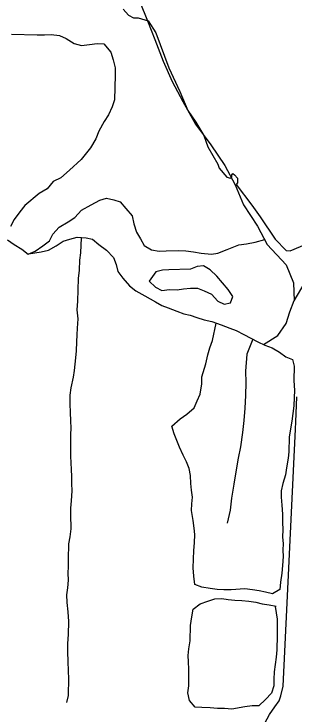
# Model space of a CAD drawing. Extents: x 1588073 to 2013523, y 1090242 to 1357120.
# Drawn here: x 1840066 to 1841633, y 1249361 to 1253269 of the extents above; entities that cross this region are included whole.
import ezdxf

# ---------------------------------------------------------------- set-up
doc = ezdxf.new("R2010")
doc.units = 0
for name, color, linetype in [('GM_X_County', 7, 'Continuous'), ('GM_X_Major_Lake', 7, 'Continuous'), ('GM_X_Minor_River', 7, 'Continuous'), ('GM_X_Township', 7, 'Continuous'), ('GM_X_Township_Road', 7, 'Continuous')]:
    doc.layers.add(name, color=color, linetype=linetype)

msp = doc.modelspace()

# ---------------------------------------------------------------- linework, layer by layer
at = {"layer": 'GM_X_County'}
msp.add_lwpolyline([(1840675.2, 1253296.8), (1840704.5, 1253262.1), (1840732.7, 1253247), (1840757.6, 1253247), (1840812.9, 1253230.7), (1840857.4, 1253163.5), (1840928.9, 1252968.3), (1840989.7, 1252837.1), (1841035.2, 1252729.7), (1841079.7, 1252664.7), (1841125.2, 1252590.9), (1841145.8, 1252528), (1841202.2, 1252431.5), (1841209.8, 1252408.7), (1841253.2, 1252357.8), (1841273.8, 1252353.4), (1841281.3, 1252361), (1841281.3, 1252370.8), (1841285.7, 1252378.4), (1841295.4, 1252371.9), (1841312.8, 1252353.4), (1841312.8, 1252327.4), (1841304.1, 1252317.7), (1841392, 1252201.6), (1841438.6, 1252136.6), (1841522.1, 1252013), (1841583.9, 1251947.9), (1841606.7, 1251946.8), (1841698.8, 1251986.9)], dxfattribs=at)
at = {"layer": 'GM_X_Major_Lake'}
msp.add_lwpolyline([(1840767.2, 1253338.1), (1840809.3, 1253231.9), (1840851.3, 1253127.6), (1840897.4, 1253005.3), (1840947.4, 1252893), (1841007.5, 1252780.7), (1841077.5, 1252654.4), (1841163.6, 1252538.1), (1841241.7, 1252423.8), (1841299.8, 1252315.5), (1841345.8, 1252203.2), (1841423.9, 1252084.9), (1841478, 1251982.6), (1841584.1, 1251868.4), (1841624.1, 1251768.1), (1841628.1, 1251667.8), (1841690.1, 1251772.1)], dxfattribs=at)
at = {"layer": 'GM_X_Minor_River'}
for points in [[(1840051.3, 1253156.9), (1840195.5, 1253152.7), (1840235.6, 1253153.6), (1840273.7, 1253154.5), (1840319.7, 1253149.1), (1840357.3, 1253132), (1840400.6, 1253104.7), (1840442.4, 1253093.4), (1840486.7, 1253098.2), (1840528.9, 1253105), (1840566.9, 1253101.9), (1840605.8, 1253056.6), (1840618.6, 1253014.1), (1840629.3, 1252969.6), (1840630.1, 1252927.5), (1840626.2, 1252789.2), (1840613.1, 1252751.4), (1840591.8, 1252705.9), (1840568.6, 1252668.5), (1840539.1, 1252615.1), (1840521.8, 1252571.5), (1840492.3, 1252522.2), (1840440.3, 1252457.5), (1840374.5, 1252397.2), (1840327.1, 1252354.4), (1840284.4, 1252333.6), (1840251.2, 1252292.4), (1840206.4, 1252267.6), (1840126.3, 1252199.7), (1840097.2, 1252164.4), (1840065.9, 1252121.2), (1840046.8, 1252083.6)], [(1840028.6, 1252007.9), (1840066, 1251982.8), (1840109.3, 1251955.4), (1840144.6, 1251928.3), (1840183.2, 1251945.3), (1840226.1, 1251974.1), (1840263, 1252003.2), (1840282.1, 1252040.7), (1840317.3, 1252079.8), (1840368.2, 1252108.5), (1840405, 1252133.5), (1840442.3, 1252174.6), (1840495.2, 1252203.1), (1840544.1, 1252229.8), (1840580.5, 1252240.8), (1840622.3, 1252231.5), (1840658.1, 1252220.5), (1840689.1, 1252183.5), (1840724, 1252142.3), (1840734.8, 1252097.9), (1840749.5, 1252051.3), (1840770.5, 1252014.6), (1840791.5, 1251975.9), (1840832.9, 1251952.6), (1840874.8, 1251945.4), (1840914.9, 1251946.2), (1840985.1, 1251948.2), (1841023.2, 1251947.1), (1841067.2, 1251941.8), (1841109.1, 1251934.6), (1841167, 1251928.9), (1841203.3, 1251933.9), (1841254, 1251954.5), (1841318.9, 1251980.7), (1841363.1, 1251985.5), (1841411.5, 1251996.1), (1841463.7, 1252009.6)], [(1840146.7, 1251929.3), (1840217.2, 1251942.3), (1840257.5, 1251951.2), (1840300.3, 1251974), (1840339.1, 1252001), (1840377.5, 1252011.9), (1840417.9, 1252022.8), (1840467.9, 1252019.3), (1840503.8, 1252012.3), (1840539.1, 1251983.2), (1840582.2, 1251949.8), (1840621.2, 1251910.6), (1840636.1, 1251870), (1840645, 1251831.6), (1840672, 1251794.8), (1840708.9, 1251751.6), (1840744.2, 1251724.5), (1840795.5, 1251694.9), (1840854.7, 1251663.1), (1840890.2, 1251642), (1840925.9, 1251628.9), (1840973.5, 1251609.5), (1841013.2, 1251594.3), (1841049, 1251587.3), (1841084.8, 1251574.2), (1841126.5, 1251560.9), (1841168.3, 1251551.7), (1841221.9, 1251534.1), (1841269.5, 1251514.7), (1841305.2, 1251501.6), (1841346.7, 1251480.4), (1841425.7, 1251438), (1841465.3, 1251420.8), (1841505, 1251405.6), (1841546.3, 1251380.3), (1841581.7, 1251355.2), (1841619.4, 1251340.1), (1841628.4, 1251303.7), (1841626.1, 1251223.5), (1841630.5, 1251167.2), (1841627.3, 1251127.2), (1841626, 1251081.1), (1841620.8, 1251039.1), (1841615.5, 1250995.1), (1841608.3, 1250953.2), (1841601, 1250907.3), (1841598.7, 1250825.1), (1841595.6, 1250789.1), (1841586.1, 1250735.2), (1841579, 1250697.2), (1841565.6, 1250647.5), (1841556.4, 1250607.6), (1841555.4, 1250571.5), (1841560.1, 1250527.3), (1841562.7, 1250477), (1841563.4, 1250430.9), (1841564.3, 1250390.7), (1841563.1, 1250348.6), (1841566, 1250312.4), (1841565, 1250276.3), (1841566, 1250240.2), (1841562.6, 1250190.1), (1841559.4, 1250148.1), (1841551.9, 1250096.2), (1841548.7, 1250056.1), (1841507.9, 1250031.2), (1841468.1, 1250040.4), (1841432.2, 1250049.4), (1841396.3, 1250054.5), (1841352.3, 1250059.8), (1841276, 1250053.9), (1841235.9, 1250055.1), (1841197.9, 1250056.2), (1841159.9, 1250061.3), (1841114, 1250068.6), (1841074.4, 1250083.8), (1841067.7, 1250130.2), (1841065, 1250176.4), (1841067.8, 1250274.6), (1841073, 1250316.6), (1841074.3, 1250362.7), (1841071.3, 1250398.9), (1841064.5, 1250441.2), (1841056.1, 1250497.7), (1841057.1, 1250533.8), (1841060.2, 1250571.8), (1841055.3, 1250610), (1841052.4, 1250648.2), (1841049.6, 1250692.4), (1841042.7, 1250730.8), (1841027.7, 1250769.3), (1841008.7, 1250806), (1840988, 1250850.7), (1840973, 1250887.3), (1840958, 1250925.8), (1840945.2, 1250968.3), (1840992.5, 1251009.1), (1841029.3, 1251034.1), (1841070.4, 1251071), (1841087.5, 1251108.7), (1841104.6, 1251146.3)], [(1840440.3, 1252019.1), (1840435.5, 1251936), (1840430.3, 1251894), (1840428.8, 1251839.9), (1840423.4, 1251791.9), (1840419.8, 1251665.6), (1840416.4, 1251617.6), (1840421, 1251567.3), (1840417.5, 1251515.2), (1840416.4, 1251477.1), (1840413.3, 1251439.1), (1840411.9, 1251389), (1840408.7, 1251348.9), (1840400.7, 1251278.9), (1840395.6, 1251241), (1840381.9, 1251181.2), (1840376.8, 1251141.2), (1840377.3, 1251091), (1840378.1, 1251046.9), (1840380.7, 1250996.6), (1840381.6, 1250958.5), (1840380.5, 1250920.4), (1840381.4, 1250880.2), (1840380.2, 1250840.1), (1840381.1, 1250800), (1840382.1, 1250763.9), (1840385, 1250725.7), (1840385.9, 1250687.5), (1840386.8, 1250647.4), (1840387.6, 1250607.2), (1840384, 1250551.1), (1840380.9, 1250511.1), (1840379.8, 1250475), (1840381.6, 1250394.7), (1840376.3, 1250350.7), (1840369.2, 1250310.8), (1840366.7, 1250224.6), (1840367.6, 1250184.5), (1840366.5, 1250146.4), (1840367.4, 1250108.2), (1840364.2, 1250066.2), (1840359, 1250026.2), (1840359.8, 1249984.1), (1840366.4, 1249931.7), (1840368.8, 1249877.5), (1840366.8, 1249805.3), (1840363.4, 1249755.3), (1840363.9, 1249705.1), (1840366.6, 1249656.9), (1840366.9, 1249598.7), (1840369.8, 1249560.5), (1840367.1, 1249464.2), (1840357.9, 1249424.4)], [(1840819.9, 1251778.4), (1840855, 1251743.3), (1840890.6, 1251726.3), (1840932.8, 1251731.1), (1840974.9, 1251729.8), (1841011.1, 1251734.8), (1841049.3, 1251737.7), (1841089.4, 1251738.6), (1841127.1, 1251723.4), (1841166.6, 1251704.2), (1841201.6, 1251665.1), (1841237.3, 1251650.1), (1841273.6, 1251657), (1841286.6, 1251692.8), (1841259.6, 1251731.7), (1841228.6, 1251768.7), (1841197.6, 1251805.7), (1841160.5, 1251840.8), (1841123.1, 1251864), (1841086.9, 1251859), (1841050.3, 1251844), (1840930, 1251841.5), (1840893.8, 1251838.5), (1840857.5, 1251829.5), (1840820, 1251777.3)], [(1841456.3, 1251423.1), (1841537, 1251474.9), (1841583, 1251541.8), (1841604.9, 1251607.3), (1841628, 1251669.7)], [(1841104.6, 1251146.3), (1841112.3, 1251204.2), (1841113.4, 1251244.3), (1841135.5, 1251315.9), (1841147, 1251365.8), (1841158.1, 1251405.6), (1841173.4, 1251447.2), (1841192.6, 1251543.3)], [(1841397.1, 1251453.3), (1841363.6, 1251369.5), (1841356.9, 1251275.4), (1841359.1, 1251211.2), (1841357, 1251139), (1841353, 1251068.9), (1841347, 1250998.9), (1841339.1, 1250932.9), (1841328.8, 1250852.9), (1841315, 1250789.1), (1841302.8, 1250713.2), (1841290.8, 1250643.4), (1841278.5, 1250565.5), (1841270.7, 1250499.5), (1841254.5, 1250425.7)], [(1841522.5, 1249960.4), (1841534, 1249890), (1841532.5, 1249837.9), (1841533.4, 1249799.8), (1841531.1, 1249719.6), (1841527.9, 1249677.5), (1841522.8, 1249637.6), (1841517.5, 1249595.6), (1841514.4, 1249555.5), (1841515.3, 1249517.4), (1841502.2, 1249477.7), (1841469.1, 1249442.5), (1841432, 1249407.4), (1841393.9, 1249406.5), (1841353.6, 1249401.7), (1841281.1, 1249387.7), (1841239.1, 1249390.9), (1841201, 1249392), (1841159, 1249395.3), (1841112.9, 1249396.6), (1841076.9, 1249399.6), (1841043.9, 1249436.7), (1841035.1, 1249479.1), (1841040.2, 1249519.1), (1841041.5, 1249563.2), (1841040.9, 1249611.3), (1841038, 1249651.5), (1841037, 1249687.7), (1841040.1, 1249725.7), (1841047.4, 1249769.6), (1841049.8, 1249855.8), (1841057.2, 1249903.8), (1841064.4, 1249945.7), (1841103.4, 1249976.7), (1841145.9, 1249991.5), (1841186.4, 1250004.4), (1841224.5, 1250005.3), (1841260.4, 1250000.2), (1841296.4, 1249997.2), (1841336.4, 1249994), (1841374.4, 1249990.9), (1841414.4, 1249985.8), (1841450.2, 1249976.7), (1841488.1, 1249969.6), (1841528, 1249962.4)]]:
    msp.add_lwpolyline(points, dxfattribs=at)
at = {"layer": 'GM_X_Township'}
msp.add_lwpolyline([(1840675.2, 1253296.8), (1840704.5, 1253262.1), (1840732.7, 1253247), (1840757.6, 1253247), (1840812.9, 1253230.7), (1840857.4, 1253163.5), (1840928.9, 1252968.3), (1840989.7, 1252837.1), (1841035.2, 1252729.7), (1841079.7, 1252664.7), (1841125.2, 1252590.9), (1841145.8, 1252528), (1841202.2, 1252431.5), (1841209.8, 1252408.7), (1841253.2, 1252357.8), (1841273.8, 1252353.4), (1841281.3, 1252361), (1841281.3, 1252370.8), (1841285.7, 1252378.4), (1841295.4, 1252371.9), (1841312.8, 1252353.4), (1841312.8, 1252327.4), (1841304.1, 1252317.7), (1841392, 1252201.6), (1841438.6, 1252136.6), (1841522.1, 1252013), (1841583.9, 1251947.9), (1841606.7, 1251946.8), (1841698.8, 1251986.9)], dxfattribs=at)
at = {"layer": 'GM_X_Township_Road'}
msp.add_lwpolyline([(1841384.3, 1247515.3), (1841398.3, 1248627.9), (1841411, 1249134), (1841419.5, 1249186.1), (1841429.9, 1249222.2), (1841450.5, 1249276.2), (1841464.8, 1249310.3), (1841491.4, 1249358.2), (1841519.9, 1249400.1), (1841544.3, 1249434), (1841554.6, 1249462), (1841567.2, 1249516.2), (1841635, 1250952.1), (1841636.9, 1250992), (1841642.2, 1251132.5)], dxfattribs=at)

doc.saveas('drawing.dxf')
